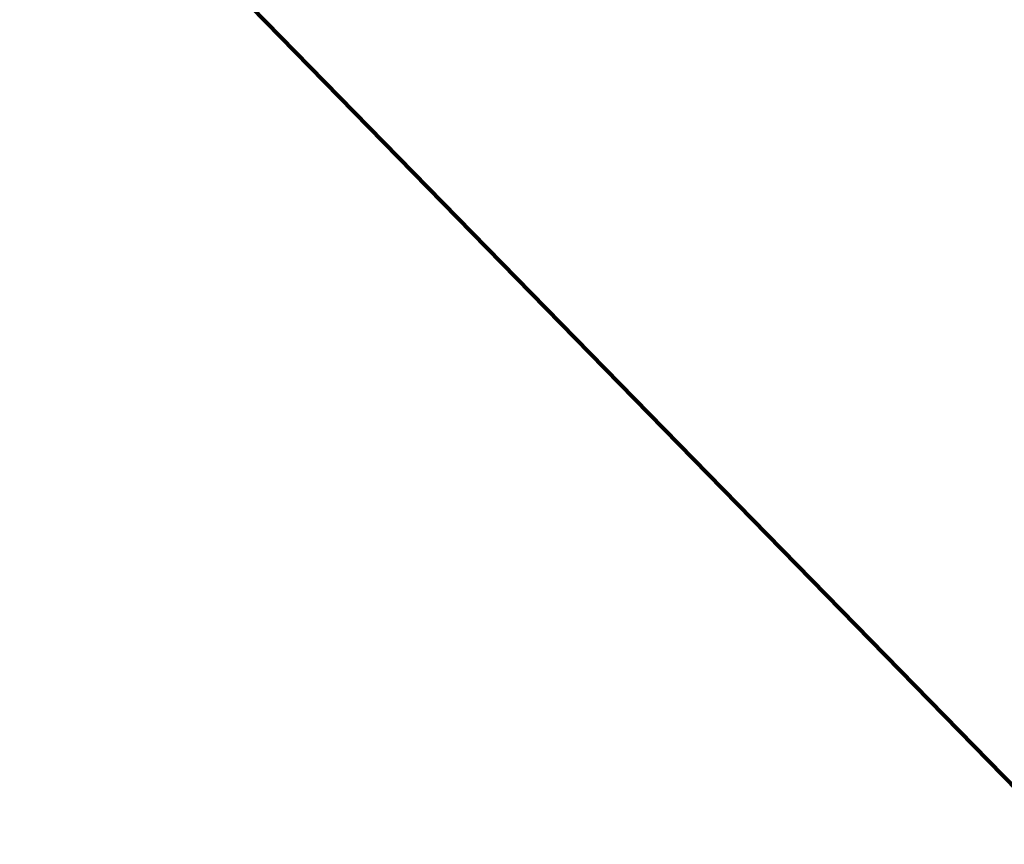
# Model space of a CAD drawing. Extents: x 152558 to 154479, y 462974 to 463683.
# Tile 428 of 638: x 154427.004 to 154427.00626, y 463002.71653 to 463002.71843. Entities that reach past the tile are written whole.
import ezdxf

# ---------------------------------------------------------------- set-up
doc = ezdxf.new("R2010")
doc.units = 0
doc.header["$LTSCALE"] = 0.2
doc.layers.add('B-RO-KL-OVERIG_KABELBED_PRORAIL-G', color=8, linetype='CONTINUOUS', lineweight=100)
doc.layers.add('B-RO-KL-OVERIG_PRORAIL-G', color=8, linetype='CONTINUOUS', lineweight=18)

msp = doc.modelspace()

# ---------------------------------------------------------------- linework, layer by layer
at = {"layer": 'B-RO-KL-OVERIG_KABELBED_PRORAIL-G', "flags": 128}
msp.add_lwpolyline([(154427.004, 463002.719), (154428.466, 463001.223), (154429.928, 462999.726)], dxfattribs=at)
at = {"layer": 'B-RO-KL-OVERIG_PRORAIL-G', "flags": 128}
msp.add_lwpolyline([(154427.004, 463002.719), (154428.466, 463001.223), (154429.928, 462999.726)], dxfattribs=at)
msp.add_lwpolyline([(154427.004, 463002.719), (154428.466, 463001.223), (154429.928, 462999.726)], dxfattribs=at)
msp.add_lwpolyline([(154427.004, 463002.719), (154428.466, 463001.223), (154429.928, 462999.726)], dxfattribs=at)
msp.add_lwpolyline([(154427.004, 463002.719), (154428.466, 463001.223), (154429.928, 462999.726)], dxfattribs=at)

doc.saveas('drawing.dxf')
